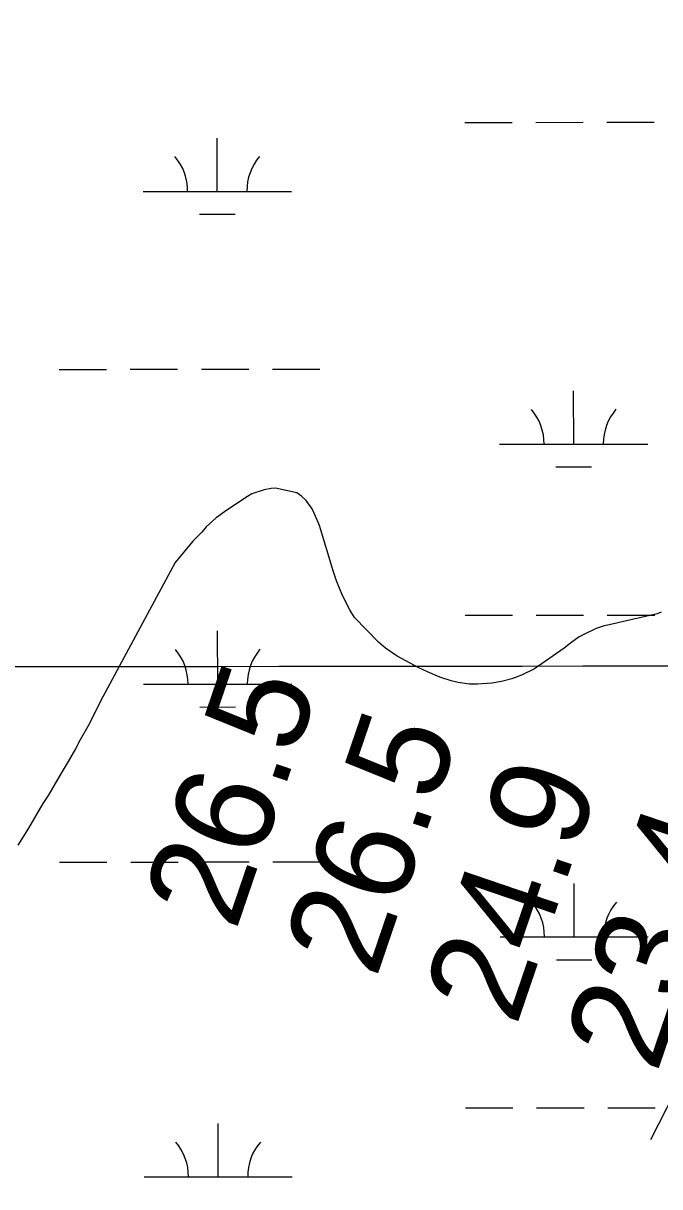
# Model space of a CAD drawing. Extents: x 3297716 to 3335574, y 688621 to 713991.
# Drawn here: x 3319980 to 3320409, y 696694 to 697480 of the extents above; entities that cross this region are included whole.
import ezdxf

# ---------------------------------------------------------------- set-up
doc = ezdxf.new("R2010")
doc.units = 0
for name, color, linetype in [('V-GRID-MAJR', 7, 'Continuous'), ('V-RIVR-EDGE', 7, 'Continuous'), ('V-RIVR-RANG', 7, 'Continuous'), ('V-SITE-VEGE', 7, 'Continuous'), ('V-TOPO-MAJR', 7, 'Continuous'), ('V-WETL-SWMP', 7, 'Continuous')]:
    doc.layers.add(name, color=color, linetype=linetype)

msp = doc.modelspace()

# ---------------------------------------------------------------- linework, layer by layer
at = {"layer": 'V-GRID-MAJR'}
msp.add_spline([(3301847.299, 697030.213), (3307100.789, 697033.652), (3312354.279, 697037.855), (3317607.768, 697042.821), (3322861.257, 697048.552), (3328114.745, 697055.047), (3333368.231, 697062.306), (3333368.232, 697062.306)], degree=3, dxfattribs=at)
at = {"layer": 'V-RIVR-EDGE'}
msp.add_spline([(3321618.4522421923, 701061.3049813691), (3321639.17263493, 701040.9176666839), (3321661.918898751, 701020.5517030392), (3321674.321572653, 701007.6720291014), (3321694.1633911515, 700986.0697951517), (3321717.718120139, 700957.412151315), (3321720.6092418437, 700953.2601618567), (3321724.7479076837, 700950.7630237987), (3321726.817240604, 700949.5144547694), (3321730.1248936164, 700946.1904034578), (3321742.9266756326, 700927.0924818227), (3321753.65092558, 700905.9272770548), (3321756.1080927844, 700893.901163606), (3321759.8148539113, 700884.3588645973), (3321768.062463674, 700867.3446243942), (3321776.731729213, 700853.2307299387), (3321786.6403397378, 700837.4558347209), (3321794.491916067, 700827.9032867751), (3321804.4128253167, 700817.1021698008), (3321812.685032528, 700810.0354860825), (3321821.8015761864, 700809.183975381), (3321830.0850572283, 700806.6765883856), (3321833.393735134, 700803.7670185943), (3321835.868325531, 700798.7870909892), (3321840.8277552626, 700792.9720509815), (3321849.518543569, 700787.5622684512), (3321851.996208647, 700783.8257854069), (3321866.456941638, 700765.138245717), (3321875.5406886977, 700751.0233263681), (3321880.0753879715, 700741.0644960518), (3321885.0112451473, 700725.7163810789), (3321889.549019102, 700717.0009953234), (3321895.7498436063, 700710.3539175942), (3321901.9393942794, 700699.1475431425), (3321908.1207458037, 700684.6253165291), (3321912.215341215, 700664.3054731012), (3321919.1610874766, 700623.6688609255), (3321922.0009644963, 700598.7927954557), (3321922.331404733, 700564.8042859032), (3321921.800085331, 700517.554417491), (3321919.275275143, 700502.2247506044), (3321912.9934840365, 700476.1277882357), (3321905.8407092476, 700433.0391333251), (3321899.491275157, 700379.5863906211), (3321893.6106419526, 700348.1001435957), (3321887.3145023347, 700316.2004399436), (3321880.2006735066, 700288.8620828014), (3321874.738621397, 700259.0327369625), (3321869.250946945, 700218.8413531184), (3321863.7284261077, 700164.5575975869), (3321860.769661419, 700141.3538067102), (3321859.507768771, 700133.896214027), (3321857.3759173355, 700109.8614103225), (3321857.718656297, 700080.8466790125), (3321854.2982649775, 700038.5777630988), (3321847.954980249, 699987.6119095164), (3321847.8309681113, 699937.4596455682), (3321848.601512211, 699913.832149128), (3321849.3300356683, 699873.210910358), (3321853.78376834, 699830.508039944), (3321854.9595699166, 699803.1491849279), (3321853.2616729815, 699786.9885052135), (3321851.5432781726, 699762.5381950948), (3321847.3615667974, 699747.6271093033), (3321844.4509721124, 699743.9039498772), (3321843.1696064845, 699728.5712083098), (3321839.4136504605, 699718.2183943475), (3321831.1004475, 699708.705817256), (3321827.3629395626, 699705.8136706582), (3321826.9382091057, 699701.6698803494), (3321826.902337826, 699687.1630271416), (3321823.1515062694, 699678.88262078), (3321813.59793343, 699670.6165629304), (3321798.661225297, 699664.4362363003), (3321785.762078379, 699644.1584135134), (3321779.930640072, 699632.567279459), (3321773.214894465, 699598.5961930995), (3321768.0976311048, 699540.5810789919), (3321765.1450157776, 699519.8641772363), (3321762.591508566, 699492.9290277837), (3321757.532664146, 699458.5393603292), (3321751.2682962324, 699439.4885838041), (3321741.261295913, 699415.4732530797), (3321732.082233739, 699391.0413910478), (3321722.0783081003, 699368.269504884), (3321716.2417453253, 699354.6059632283), (3321712.4622167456, 699334.7200743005), (3321711.1654777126, 699313.1701099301), (3321708.155468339, 699269.2422430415), (3321710.2022535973, 699258.8750805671), (3321713.0841512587, 699250.992757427), (3321718.8612702, 699240.6163709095), (3321727.543859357, 699231.890736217), (3321733.7487834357, 699226.901584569), (3321735.803767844, 699219.8502742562), (3321729.5035286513, 699186.2926445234), (3321720.3183171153, 699159.3738933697), (3321709.0658224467, 699134.5326742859), (3321700.3145654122, 699115.4880471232), (3321685.3563345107, 699100.6036085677), (3321679.123738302, 699094.4017591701), (3321674.9614999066, 699087.3658222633), (3321674.537794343, 699083.636513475), (3321670.343784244, 699063.7516494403), (3321660.3173109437, 699031.8611698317), (3321651.1659208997, 699018.6203088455), (3321638.2770229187, 699002.4873012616), (3321632.022903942, 698987.5813399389), (3321625.7575111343, 698968.1160818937), (3321619.4613715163, 698936.2163782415), (3321615.6613450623, 698908.0408589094), (3321607.290748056, 698875.3173166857), (3321593.4898706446, 698825.6133557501), (3321583.492094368, 698805.328358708), (3321580.1434456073, 698792.0731492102), (3321580.107574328, 698777.5662960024), (3321580.084001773, 698768.0332210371), (3321572.159657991, 698748.1575810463), (3321567.940025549, 698717.9106790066), (3321559.101652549, 698663.6351226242), (3321555.74480464, 698647.0640609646), (3321554.0653557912, 698638.3640486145), (3321550.7331053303, 698631.7405434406), (3321551.527221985, 698617.6461219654), (3321548.586905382, 698601.9029984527), (3321548.1334779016, 698586.1537255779), (3321543.967139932, 698577.4598625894), (3321538.1367265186, 698566.2832100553), (3321534.369496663, 698551.3710993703), (3321535.173862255, 698541.4214930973), (3321533.4944134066, 698532.7214807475), (3321521.398607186, 698502.0795701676), (3321503.4498398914, 698451.142413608), (3321490.528145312, 698421.7459973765), (3321481.3788050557, 698409.334099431), (3321476.806184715, 698403.9571134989), (3321474.297772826, 698395.2591509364), (3321466.785860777, 698374.5535230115), (3321458.4480603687, 698355.0933894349), (3321454.275573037, 698343.9126373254), (3321453.020854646, 698339.356415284), (3321455.9150510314, 698336.4478703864), (3321456.735814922, 698333.1299684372), (3321454.654183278, 698329.4047592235), (3321448.832993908, 698321.9584403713), (3321440.108384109, 698313.6903327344), (3321430.976467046, 698308.3246206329), (3321420.597005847, 698301.3040571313), (3321418.0978180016, 698296.3364282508), (3321412.679836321, 698284.3297877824), (3321407.275178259, 698277.7114070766), (3321395.6071771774, 698252.4567313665), (3321375.1633216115, 698198.2098720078), (3321359.314634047, 698158.4585920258), (3321345.971283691, 698126.1618300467), (3321337.187230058, 698093.8537942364), (3321334.248963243, 698078.9396337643), (3321334.2274404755, 698070.2355218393), (3321336.687682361, 698059.452852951), (3321328.7448904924, 698032.1165455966), (3321314.5633530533, 697996.0914997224), (3321306.620561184, 697968.7551923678), (3321301.206679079, 697958.4064779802), (3321293.3141070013, 697951.3797651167), (3321284.1524680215, 697933.9940889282), (3321274.5732728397, 697915.3659930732), (3321271.2307734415, 697904.5976726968), (3321272.447570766, 697893.8180784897), (3321272.4178488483, 697881.798114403), (3321266.566937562, 697862.3318314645), (3321256.9498213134, 697828.3679193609), (3321254.436284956, 697817.597549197), (3321249.8534156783, 697808.0757480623), (3321241.513565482, 697787.7866514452), (3321233.60562, 697774.5427157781), (3321226.5286873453, 697762.1256933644), (3321220.2704687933, 697745.5618059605), (3321216.096956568, 697733.9665723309), (3321215.666076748, 697727.3358929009), (3321217.734384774, 697725.6728423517), (3321219.801667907, 697723.595310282), (3321219.3748876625, 697718.622556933), (3321208.117268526, 697691.708930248), (3321197.6968115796, 697668.1091059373), (3321194.790316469, 697666.0438725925), (3321191.0599827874, 697666.0530966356), (3321191.4508917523, 697656.5189967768), (3321188.9517039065, 697651.5513678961), (3321185.6297023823, 697649.0726779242), (3321180.2383679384, 697647.8425569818), (3321181.037609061, 697635.8205431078), (3321179.3673842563, 697630.8508644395), (3321174.795788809, 697625.8883600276), (3321172.2925013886, 697619.2628050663), (3321170.2026705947, 697612.221743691), (3321164.334336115, 697585.7092749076), (3321162.6548872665, 697577.0092625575), (3321158.921478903, 697575.7750420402), (3321154.349883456, 697570.812537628), (3321148.5143455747, 697557.5634774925), (3321144.7665886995, 697550.5265156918), (3321143.9099535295, 697539.3375644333), (3321140.5848773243, 697535.6154299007), (3321134.766762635, 697529.4125556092), (3321132.684106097, 697525.2728648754), (3321128.500344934, 697509.5328160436), (3321122.641234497, 697486.750680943), (3321103.063238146, 697447.4231065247), (3321100.976482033, 697441.6254897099), (3321100.954959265, 697432.921377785), (3321091.792295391, 697415.1212200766), (3321084.304980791, 697404.3631486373), (3321071.400709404, 697382.0129182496), (3321064.341199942, 697376.6420816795), (3321056.8713085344, 697372.9301960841), (3321048.1436240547, 697363.4186438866), (3321041.0666913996, 697351.0016214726), (3321031.9019777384, 697332.3725007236), (3321023.5621275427, 697312.0834041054), (3321015.6275348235, 697288.0629489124), (3321006.425924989, 697254.5124934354), (3320994.7589488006, 697229.6722992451), (3320983.512603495, 697207.3179692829), (3320979.3585642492, 697203.5978845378), (3320975.6036331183, 697193.6595520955), (3320968.0906961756, 697172.5394426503), (3320962.635818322, 697145.6114674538), (3320955.946719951, 697122.4169006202), (3320943.8386150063, 697086.8012117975), (3320940.479717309, 697069.4011870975), (3320936.314404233, 697061.1218056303), (3320926.3361009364, 697048.7119574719), (3320920.9345175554, 697043.337021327), (3320909.642052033, 697002.3310229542), (3320899.612504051, 696969.197098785), (3320887.508498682, 696935.2393360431), (3320880.839898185, 696920.3343996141), (3320879.5769806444, 696912.4623254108), (3320883.277592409, 696900.433137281), (3320882.8487623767, 696894.6314208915), (3320876.176062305, 696878.0685583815), (3320871.5573217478, 696854.0399040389), (3320866.952929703, 696835.8139909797), (3320859.8575489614, 696815.9363012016), (3320857.348112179, 696806.8238571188), (3320853.172550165, 696794.399660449), (3320849.8321005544, 696784.460303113), (3320847.3011410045, 696766.6437471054), (3320843.128653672, 696755.4629949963), (3320836.0609450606, 696746.7763062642), (3320830.2325814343, 696736.4286167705), (3320825.6179404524, 696714.057888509), (3320819.7803527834, 696699.9798653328), (3320814.394142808, 696700.8221519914), (3320813.534432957, 696688.3897561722), (3320798.5136835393, 696648.2219448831), (3320788.5097579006, 696625.4500587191), (3320782.697792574, 696621.734073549), (3320776.443673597, 696606.8281122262), (3320773.109373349, 696599.3756440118), (3320766.0467892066, 696592.7613628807), (3320752.3207290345, 696573.3145529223), (3320739.4144078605, 696550.1353594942), (3320720.25396771, 696512.0502047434), (3320700.678021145, 696473.551593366), (3320668.584612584, 696401.5107256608), (3320646.4941047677, 696351.8272625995), (3320619.8176529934, 696291.3785538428), (3320606.9010828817, 696264.0545452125), (3320587.7180950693, 696216.8507970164), (3320576.879057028, 696191.5940715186), (3320559.7879497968, 696152.2603477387), (3320552.6823201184, 696128.2378427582), (3320546.4107779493, 696106.2856955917), (3320536.389429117, 696076.4676235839), (3320526.7671884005, 696040.431303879), (3320506.7326898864, 695984.1110120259), (3320462.4666080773, 695850.3421197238), (3320450.3369803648, 695806.0223189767), (3320441.9930305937, 695784.0752962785), (3320420.2370625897, 695702.0612497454), (3320413.9460474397, 695672.2339536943), (3320409.3068090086, 695639.9156689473), (3320408.024418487, 695624.1684458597), (3320406.742027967, 695608.4212227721), (3320408.365107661, 695594.3247515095), (3320410.8263744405, 695583.9565641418), (3320416.184912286, 695571.9232764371), (3320421.976379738, 695567.3496312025), (3320430.255761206, 695563.1843181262), (3320436.8751668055, 695558.1941415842), (3320439.762188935, 695552.3842260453), (3320445.9486649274, 695539.934407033), (3320448.8233883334, 695529.1507132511), (3320449.616480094, 695514.6418102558), (3320448.3545874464, 695507.1842175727), (3320445.848225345, 695499.3152180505), (3320439.6094797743, 695490.6264795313), (3320432.9480535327, 695478.6229137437), (3320425.0370333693, 695464.1355335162), (3320423.355534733, 695454.6065581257), (3320416.6848844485, 695438.8726586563), (3320407.9428514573, 695423.5583651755), (3320400.051304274, 695416.9461338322), (3320392.1638566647, 695411.9918285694), (3320377.6406051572, 695405.3959955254), (3320369.772630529, 695408.3168391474), (3320357.757790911, 695410.4189686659), (3320346.568839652, 695411.2756038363), (3320320.428831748, 695400.1491710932), (3320298.013008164, 695386.526625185), (3320248.9965749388, 695343.1270030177), (3320201.6278188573, 695295.5784660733), (3320188.341862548, 695286.4926692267), (3320177.9695756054, 695282.373476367), (3320168.429326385, 695279.4956782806), (3320163.444274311, 695274.9486802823), (3320158.0160436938, 695258.7972246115), (3320150.4795341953, 695228.1440402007), (3320140.066251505, 695207.4455865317), (3320125.4774068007, 695174.3229361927), (3320115.053875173, 695149.4796673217), (3320110.044225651, 695134.9851128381), (3320108.3729759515, 695129.6009526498), (3320108.3637519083, 695125.8706189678), (3320112.483969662, 695115.9128135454), (3320113.708966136, 695108.4490715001), (3320113.280136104, 695102.6473551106), (3320106.62075965, 695091.4727523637), (3320104.1225966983, 695086.9196050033), (3320100.3789393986, 695081.5405692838), (3320098.2973077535, 695077.81536007), (3320098.2901334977, 695074.9139894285), (3320104.8941656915, 695063.7065900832), (3320105.7026308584, 695055.4149098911), (3320108.1546735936, 695041.3163888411), (3320112.6862981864, 695030.1141139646), (3320122.1855516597, 695016.4126512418), (3320128.3874010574, 695010.1800550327), (3320133.7613123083, 695004.3639901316), (3320135.821421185, 694999.3850874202), (3320135.8060477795, 694993.1678646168), (3320132.4604737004, 694981.15609968), (3320110.3945633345, 694941.4201931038), (3320095.000328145, 694917.8326675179), (3320080.0420972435, 694902.9482289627), (3320068.413042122, 694893.4438510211), (3320055.948874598, 694881.4546337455), (3320033.071424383, 694848.7669628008), (3319991.8870945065, 694787.9396438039), (3319966.930062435, 694752.3557266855), (3319939.884224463, 694710.1452297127), (3319919.9112195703, 694678.6938290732), (3319900.3526961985, 694647.2414035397), (3319884.9451373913, 694618.2656181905), (3319831.213623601, 694511.8760787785), (3319802.8853951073, 694453.9183587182), (3319782.4702365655, 694411.2769819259), (3319716.295053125, 694301.1878556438), (3319680.9134645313, 694240.3461881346), (3319651.3540902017, 694187.365320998), (3319580.1600331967, 694059.0513065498), (3319556.7846677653, 694017.4617072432)], degree=3, dxfattribs=at)
at = {"layer": 'V-SITE-VEGE'}
for points in [[(3320142.392, 697164.725), (3320134.1720000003, 697161.9180000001), (3320131.159, 697160.246), (3320117.21, 697151.078), (3320110.1040000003, 697145.804), (3320103.278, 697139.707), (3320100.281, 697136.115), (3320094.279, 697130.024), (3320082.292, 697115.647), (3320031.852, 697022.117), (3320030.77, 697019.639), (3320023.457, 697005.018), (3320018.302, 696995.911), (3320015.048, 696989.843), (3320010.163, 696981.286), (3320006.63, 696975.765), (3319996.5870000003, 696958.377), (3319993.054, 696952.856), (3319983.281, 696936.296), (3319976.22, 696924.704)], [(3320410.394, 697082.0210000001), (3320407.653, 697080.905), (3320382.137, 697075.2220000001), (3320380.216, 697074.658), (3320371.162, 697072.67), (3320366.503, 697070.986), (3320358.561, 697067.357), (3320355.001, 697065.408), (3320349.261, 697061.2440000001), (3320344.886, 697057.914), (3320324.929, 697043.754), (3320316.163, 697039.568), (3320309.5870000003, 697037.047), (3320302.728, 697035.3470000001), (3320296.142, 697034.2000000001), (3320286.5270000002, 697033.582), (3320281.032, 697033.5430000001), (3320273.327, 697034.585), (3320268.65, 697035.65), (3320260.935, 697038.343), (3320252.665, 697041.856), (3320246.873, 697044.561), (3320238.046, 697049.169), (3320232.25, 697052.425), (3320224.2430000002, 697057.865), (3320219.539, 697061.955), (3320203.48, 697078.601), (3320200.144, 697083.797), (3320195.403, 697093.381), (3320191.2090000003, 697103.2440000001), (3320188.9620000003, 697110.099), (3320179.668, 697140.536), (3320176.875, 697147.387), (3320174.919, 697151.77), (3320170.755, 697157.51), (3320167.71, 697160.513), (3320164.396, 697162.686), (3320150.083, 697165.88), (3320147.062, 697165.583), (3320142.392, 697164.725)]]:
    msp.add_lwpolyline(points, dxfattribs=at)
at = {"layer": 'V-TOPO-MAJR'}
msp.add_lwpolyline([(3320403.5379881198, 696726.0170926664), (3320447.1669503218, 696811.5905585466)], dxfattribs=at)
at = {"layer": 'V-WETL-SWMP'}
for p, q in [((3320277.796124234, 697412.7662368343), (3320309.7958897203, 697412.7930783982)), ((3320325.7957724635, 697412.8064991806), (3320357.7955379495, 697412.8333407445)), ((3320373.7954206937, 697412.8467615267), (3320405.7951861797, 697412.8736030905)), ((3320110.7720216, 697366.1961772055), (3320110.7420360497, 697402.1961202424)), ((3320060.7723880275, 697366.1542372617), (3320160.7716551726, 697366.2381171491)), ((3320098.7849625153, 697350.755136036), (3320122.78478663, 697350.775267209)), ((3320004.0288155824, 697246.0357465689), (3320036.028581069, 697246.0625881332)), ((3320052.028463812, 697246.0760089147), (3320084.0282292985, 697246.1028504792)), ((3320100.0281120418, 697246.1162712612), (3320132.027877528, 697246.1431128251)), ((3320148.0277602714, 697246.1565336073), (3320180.027525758, 697246.1833751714)), ((3320351.384534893, 697195.5851551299), (3320351.354549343, 697231.5850981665)), ((3320301.3849013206, 697195.5432151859), (3320401.384168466, 697195.6270950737)), ((3320339.3974758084, 697180.1441139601), (3320363.397299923, 697180.1642451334)), ((3320278.073219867, 697080.0917632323), (3320310.0729853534, 697080.1186047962)), ((3320326.0728680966, 697080.1320255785), (3320358.072633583, 697080.1588671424)), ((3320374.072516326, 697080.1722879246), (3320406.072281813, 697080.1991294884)), ((3320111.049117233, 697033.5217036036), (3320111.0191316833, 697069.5216466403)), ((3320061.0494836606, 697033.4797636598), (3320161.048750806, 697033.5636435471)), ((3320099.0620581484, 697018.0806624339), (3320123.061882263, 697018.1007936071)), ((3320004.3059112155, 696913.3612729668), (3320036.3056767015, 696913.3881145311)), ((3320052.305559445, 696913.4015353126), (3320084.3053249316, 696913.4283768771)), ((3320100.305207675, 696913.4417976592), (3320132.3049731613, 696913.4686392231)), ((3320148.3048559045, 696913.4820600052), (3320180.3046213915, 696913.5089015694)), ((3320351.661630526, 696862.9106815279), (3320351.631644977, 696898.9106245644)), ((3320301.6619969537, 696862.8687415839), (3320401.661264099, 696862.9526214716)), ((3320339.674571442, 696847.469640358), (3320363.6743955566, 696847.4897715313)), ((3320278.3503155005, 696747.4172896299), (3320310.350080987, 696747.4441311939)), ((3320326.3499637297, 696747.4575519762), (3320358.349729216, 696747.4843935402)), ((3320374.3496119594, 696747.4978143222), (3320406.3493774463, 696747.5246558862)), ((3320111.326212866, 696700.8472300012), (3320111.2962273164, 696736.847173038)), ((3320061.326579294, 696700.8052900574), (3320161.3258464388, 696700.8891699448))]:
    msp.add_line(p, q, dxfattribs=at)
for centre, radius, start, end in [((3320055.529094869, 697366.6246419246), 35.24628790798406, 359.27623542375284, 40.819893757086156), ((3320166.014157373, 697366.7173173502), 35.24628790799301, 139.27624128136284, 180.81989961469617), ((3320296.1416081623, 697196.013619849), 35.24628790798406, 359.27623542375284, 40.819893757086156), ((3320406.6266706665, 697196.1062952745), 35.24628790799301, 139.27624128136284, 180.81989961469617), ((3320055.8061905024, 697033.9501683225), 35.24628790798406, 359.27623542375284, 40.819893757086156), ((3320166.291253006, 697034.0428437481), 35.24628790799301, 139.27624128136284, 180.81989961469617), ((3320296.4187037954, 696863.3391462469), 35.24628790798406, 359.27623542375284, 40.819893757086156), ((3320406.903766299, 696863.4318216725), 35.24628790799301, 139.27624128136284, 180.81989961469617), ((3320056.0832861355, 696701.2756947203), 35.24628790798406, 359.27623542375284, 40.819893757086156), ((3320166.5683486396, 696701.3683701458), 35.24628790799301, 139.27624128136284, 180.81989961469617)]:
    msp.add_arc(centre, radius, start, end, dxfattribs=at)

# ---------------------------------------------------------------- texts
at = {"layer": 'V-RIVR-RANG'}
for s, p in [('26.5', (3320123.159967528, 696866.0865696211)), ('26.5', (3320217.892967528, 696834.0615696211)), ('24.9', (3320312.541865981, 696801.7868951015)), ('23.4', (3320407.3599675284, 696770.0115696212))]:
    msp.add_text(s, height=67, rotation=71.17832571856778, dxfattribs=at).set_placement(p)

doc.saveas('drawing.dxf')
